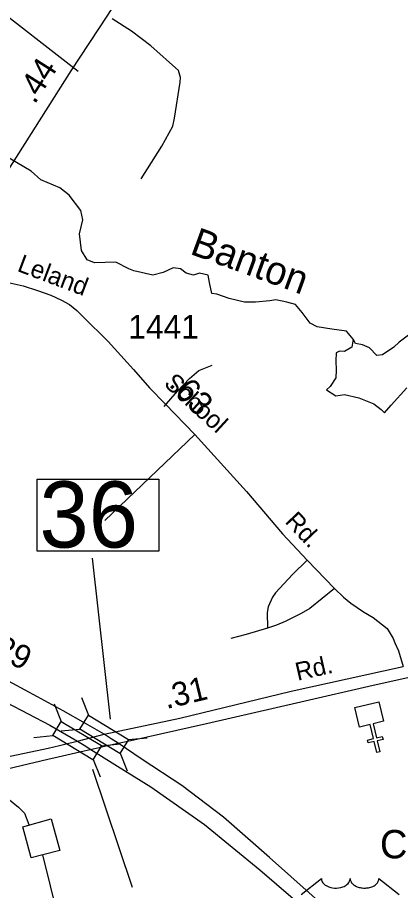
# Model space of a CAD drawing. Extents: x 2104537 to 2336408, y 34176 to 229611.
# Drawn here: x 2286038 to 2288061, y 184317 to 188935 of the extents above; entities that cross this region are included whole.
import ezdxf

# ---------------------------------------------------------------- set-up
doc = ezdxf.new("R2010")
doc.units = 0
for name, color, linetype in [('Exist Cultural Church CELL', 7, 'Continuous'), ('Exist Cultural Church Label', 7, 'Continuous'), ('Exist Hydrographic Creek Single Shore', 7, 'Continuous'), ('Exist Hydrographic Pond Over 1500 Sq Ft', 7, 'Continuous'), ('Exist Railroad Mainline', 7, 'Continuous'), ('Exist Road Non-System Type 51', 7, 'Continuous'), ('Exist Road Primary US Divided Attributed', 7, 'Continuous'), ('Exist Road Primary US Mileage Hundredths English Label', 7, 'Continuous'), ('Exist Road Primary US Shield CELL', 7, 'Continuous'), ('Exist Road Primary US Structure Standard Bridge CELL', 7, 'Continuous'), ('Exist Road Primary US Structure Standard Bridge Number Label', 7, 'Continuous'), ('Exist Road Secondary Mileage Hundredths English Label', 7, 'Continuous'), ('Exist Road Secondary Type 51 Attributed', 7, 'Continuous'), ('Exist Road Secondary Type 51 Label', 7, 'Continuous'), ('Exist Road Secondary Type 51 Number Label', 7, 'Continuous'), ('Exist Utilities Electrical Transmission Line', 7, 'Continuous'), ('Old_Level_32', 7, 'Continuous')]:
    doc.layers.add(name, color=color, linetype=linetype)

msp = doc.modelspace()

# ---------------------------------------------------------------- linework, layer by layer
at = {"layer": 'Exist Cultural Church CELL'}
msp.add_lwpolyline([(2287971.4, 185212.6), (2287916.1, 185199), (2287934.1, 185125), (2287965.2, 185132.6), (2287969, 185117), (2287937.9, 185109.5), (2287952.1, 185051), (2287936.5, 185047.2), (2287922.3, 185105.7), (2287891.2, 185098.1), (2287887.4, 185113.6), (2287918.5, 185121.2), (2287900.5, 185195.2), (2287844.5, 185181.7), (2287819.3, 185285.1), (2287946.2, 185316)], close=True, dxfattribs=at)
at = {"layer": 'Exist Hydrographic Creek Single Shore'}
msp.add_lwpolyline([(2287811.3, 187233.7), (2287775.6, 187275.4), (2287698.7, 187286.9), (2287621.8, 187298.4), (2287583.4, 187317.7), (2287541.1, 187375.4), (2287506.5, 187417.7), (2287460.3, 187429.2), (2287402.7, 187440.8), (2287371.9, 187436.9), (2287295, 187429.2), (2287237.4, 187429.2), (2287156.7, 187448.5), (2287091.3, 187471.5), (2287064.4, 187475.4), (2287052.9, 187533.1), (2287045.2, 187571.5), (2286999, 187583.1), (2286968.3, 187571.5), (2286929.8, 187583.1), (2286899.1, 187606.2), (2286860.7, 187610), (2286806.8, 187586.9), (2286753, 187571.5), (2286653.1, 187594.6), (2286626.2, 187606.2), (2286557, 187640.8), (2286445.5, 187636.9), (2286407, 187652.3), (2286376.3, 187702.3), (2286364.8, 187790.8), (2286384, 187863.9), (2286372.4, 187913.9), (2286310.9, 187994.7), (2286261, 188033.1), (2286161, 188075.4), (2286111, 188121.6), (2285994.2, 188191.1)], dxfattribs=at)
at = {"layer": 'Exist Hydrographic Pond Over 1500 Sq Ft'}
msp.add_lwpolyline([(2288111.1, 187260), (2288055.1, 187217.2), (2288025.4, 187190.8), (2287966.1, 187151.2), (2287936.5, 187147.9), (2287896.9, 187187.5), (2287860.7, 187204), (2287824.4, 187210.6), (2287811.3, 187233.7), (2287804.7, 187190.8), (2287765.1, 187167.7), (2287738.8, 187171), (2287722.3, 187161.1), (2287719, 187118.2), (2287722.3, 187068.8), (2287719, 187029.2), (2287689.3, 186983), (2287669.6, 186966.5), (2287719, 186933.6), (2287765.1, 186940.2), (2287840.9, 186923.7), (2287920, 186890.7), (2287959.5, 186861), (2287976, 186844.5), (2288012.3, 186884.1), (2288094.6, 186976.4)], dxfattribs=at)
at = {"layer": 'Exist Railroad Mainline'}
for points in [[(2286570.4, 185096.4), (2286636.1, 185111.2), (2287035.7, 185201.2), (2287534.5, 185315.2), (2287917.3, 185403.5), (2288258.3, 185479.5), (2288646.5, 185569.9)], [(2284888.8, 184704.8), (2284959.7, 184721.3), (2285228.6, 184788.3), (2285745.2, 184906.2), (2285914.2, 184945.6), (2286197.9, 185011.8), (2286252.8, 185024.9), (2286391, 185056.1), (2286470.3, 185073.9), (2286482.8, 185076.7)], [(2286482.8, 185076.7), (2286513.9, 185083.7), (2286570.4, 185096.4)]]:
    msp.add_lwpolyline(points, dxfattribs=at)
at = {"layer": 'Exist Road Non-System Type 51'}
msp.add_line((2286974.8, 186729.8), (2286498.6, 186274), dxfattribs=at)
for points in [[(2286359.1, 188650.1), (2285872.5, 189026.2), (2285735.3, 189124.6), (2285646.5, 189175.6)], [(2286692.2, 188082.1), (2286800.1, 188253.8), (2286858.6, 188360.2), (2286868.3, 188402.4), (2286897.9, 188593), (2286899.3, 188616.9), (2286888.9, 188654.5), (2286741.6, 188785), (2286640.4, 188861.7), (2286537.7, 188928.3)], [(2286813, 186877.8), (2286882.6, 186959), (2286947.3, 187026.3), (2286996.4, 187067.7), (2287066.3, 187096.2)], [(2287569, 186065.3), (2287490.1, 185988.4), (2287401.3, 185891.4), (2287385.5, 185869.1), (2287362.2, 185818.7), (2287356.7, 185788.6), (2287358.7, 185705)], [(2287713.1, 185914.9), (2287582.4, 185809.5), (2287536.7, 185782.8), (2287451.6, 185740.9), (2287405.6, 185721.1), (2287358.7, 185705)], [(2287358.7, 185705), (2287246.2, 185671.4), (2287164.4, 185650.3)], [(2285914.2, 184945.6), (2285923.8, 184897.1), (2285932.2, 184873), (2285968.5, 184819.5), (2286043.4, 184758.7), (2286075.6, 184726.9), (2286098.4, 184667.1)]]:
    msp.add_lwpolyline(points, dxfattribs=at)
at = {"layer": 'Exist Road Primary US Divided Attributed'}
for points in [[(2286496, 185144.1), (2286397.6, 185200.1), (2286278.6, 185267.7), (2286143.6, 185341.7), (2285949, 185447.8)], [(2285798, 185419.8), (2285979.4, 185312.3), (2286208.6, 185191.7), (2286355, 185108)], [(2286570.4, 185096.4), (2286533.3, 185120.1), (2286496, 185144.1)], [(2286355, 185108), (2286390, 185086.8), (2286425.3, 185063.8)], [(2291064.1, 181251.4), (2290551.5, 181705.4), (2290170.4, 182043.3), (2289950.5, 182237.3), (2289630.1, 182516.3), (2289382.4, 182739.8), (2289013.5, 183065.5), (2288755.5, 183290.8), (2288514.7, 183500.4), (2288348.5, 183627.5), (2288008.7, 183922.4), (2287707.5, 184190.5), (2287368.8, 184491.8), (2287126.5, 184705.2), (2286905.7, 184872.5), (2286696.1, 185009.9), (2286570.4, 185096.4)], [(2286425.3, 185063.8), (2286565.9, 184975.4), (2286741.7, 184866.1), (2287026.7, 184666.3), (2287318.1, 184427.7), (2287657.6, 184134), (2287967.1, 183857.7), (2288322.7, 183550.2), (2288395.2, 183488.3), (2288715.6, 183205.9), (2289065.5, 182890.5), (2289493.3, 182516.3), (2289952.2, 182114.3), (2290250.1, 181844), (2290674.4, 181471.5), (2291183.6, 181022.7), (2291590.6, 180664), (2291907.6, 180385.1), (2292309.4, 180031.6), (2292891.3, 179520.5), (2293187.1, 179258.6), (2293411.6, 179042.2)]]:
    msp.add_lwpolyline(points, dxfattribs=at)
at = {"layer": 'Exist Road Primary US Shield CELL'}
msp.add_lwpolyline([(2287537, 184296.6), (2287643.3, 184381.3), (2287643.6, 184376.9), (2287644.6, 184371.6), (2287645.5, 184369), (2287647.9, 184363.8), (2287651.9, 184357.7), (2287657.5, 184351.7), (2287663.9, 184346.5), (2287668.2, 184343.8), (2287675.4, 184339.9), (2287683.6, 184336.4), (2287692.8, 184333.8), (2287702.1, 184331.9), (2287712.4, 184330.8), (2287722.5, 184330.6), (2287733.4, 184331.4), (2287745.5, 184333.7), (2287751, 184335.2), (2287757.3, 184337.3), (2287763, 184339.7), (2287769.4, 184343.1), (2287774.5, 184346.3), (2287778.4, 184349.2), (2287784.1, 184354.6), (2287788.6, 184360.2), (2287790.5, 184363.4), (2287792.1, 184366.4), (2287794.3, 184372.8), (2287794.9, 184375.6), (2287795.4, 184381.5), (2287795.8, 184376.5), (2287796.3, 184373.5), (2287797.1, 184370.5), (2287798.3, 184367.3), (2287800.6, 184362.7), (2287803.1, 184359), (2287807.8, 184353.4), (2287810.8, 184350.6), (2287813.5, 184348.4), (2287820.7, 184343.5), (2287829.2, 184339.2), (2287833.3, 184337.4), (2287837.6, 184335.9), (2287843, 184334.2), (2287848.5, 184332.9), (2287854.1, 184332), (2287859.7, 184331.1), (2287865.5, 184330.7), (2287870.2, 184330.6), (2287876, 184330.6), (2287881.3, 184331), (2287886.8, 184331.6), (2287892.8, 184332.6), (2287897.6, 184333.7), (2287904, 184335.4), (2287909.8, 184337.4), (2287914.9, 184339.6), (2287921.5, 184343.1), (2287926.8, 184346.4), (2287930.7, 184349.5), (2287935.4, 184353.8), (2287939.8, 184358.9), (2287942.3, 184362.6), (2287944.1, 184366.4), (2287945.8, 184370.5), (2287946.9, 184374.7), (2287947.4, 184378.4), (2287947.5, 184381.6), (2288053.8, 184296.9)], dxfattribs=at)
at = {"layer": 'Exist Road Primary US Structure Standard Bridge CELL'}
for p, q in [((2286231.5, 185304.7), (2286269, 185211.9)), ((2286376.2, 185338.7), (2286413.1, 185245.7)), ((2286268.1, 185162.3), (2286367.7, 185171.6)), ((2286124.6, 185127.5), (2286224.2, 185137.6)), ((2286624.2, 185115.8), (2286723.8, 185125.1)), ((2286481, 185083.5), (2286580.6, 185093.5)), ((2286579.9, 185043.4), (2286616.7, 184950.4)), ((2286437.2, 185010.8), (2286474.7, 184918.1))]:
    msp.add_line(p, q, dxfattribs=at)
for points in [[(2286269, 185211.9), (2286481.3, 185083.8), (2286436.4, 185009.5), (2286224.2, 185137.6)], [(2286413.1, 185245.7), (2286624.4, 185116.1), (2286579.1, 185042.1), (2286367.7, 185171.6)]]:
    msp.add_lwpolyline(points, close=True, dxfattribs=at)
at = {"layer": 'Exist Road Primary US Structure Standard Bridge Number Label'}
for p, q in [((2286529.7, 185224.5), (2286435.1, 186075.8)), ((2286435.1, 184959.7), (2286643.2, 184335.4))]:
    msp.add_line(p, q, dxfattribs=at)
msp.add_lwpolyline([(2286141.4, 186494), (2286785.6, 186494), (2286785.6, 186111.7), (2286141.4, 186111.7)], close=True, dxfattribs=at)
at = {"layer": 'Exist Road Secondary Type 51 Attributed'}
for points in [[(2286900.2, 189559.5), (2286751.1, 189321), (2286589.7, 189067.8), (2286512.7, 188947.9), (2286320.7, 188653.2), (2285941.7, 188056.3), (2285826.8, 187877.7), (2285741.2, 187746.8), (2285709.4, 187690.5), (2285664.2, 187622)], [(2285957.6, 187539.9), (2286068, 187515.2), (2286143, 187491.6), (2286214.8, 187465.9), (2286270.5, 187440.1), (2286312.4, 187416.5), (2286352, 187384.4), (2286385.2, 187351.1), (2286517.1, 187221.4), (2286651.1, 187072.3), (2286735.7, 186975.8), (2286818.3, 186892.2), (2286974.8, 186729.8), (2287248.7, 186427.4), (2287437.6, 186203.6), (2287569, 186065.3), (2287713.1, 185914.9), (2287759.7, 185869.7), (2287798.2, 185838.1), (2287866.5, 185791.2), (2287917.1, 185761.7), (2287991.7, 185702.5), (2288023.1, 185649.8), (2288031.1, 185627.3), (2288050.4, 185585.5), (2288074.7, 185502.5)], [(2286496, 185144.1), (2286636.5, 185174.1), (2286779, 185204.1), (2286894.8, 185228.8), (2287484.1, 185371.1), (2288074.7, 185502.5)], [(2286355, 185108), (2286496, 185144.1)], [(2284887.8, 184774.5), (2285158, 184841.8), (2285501.6, 184921.3), (2285906.8, 185009.2), (2286200.2, 185071.1), (2286260.2, 185084), (2286308.5, 185096.9), (2286355, 185108)]]:
    msp.add_lwpolyline(points, dxfattribs=at)
at = {"layer": 'Exist Utilities Electrical Transmission Line'}
for points in [[(2286172.7, 184505.6), (2286110.7, 184491), (2286067, 184654.2), (2286216.4, 184696.3), (2286262.3, 184528.8), (2286172.7, 184505.6)], [(2286413.9, 183534.6), (2286252.6, 184178.7), (2286172.7, 184505.6)]]:
    msp.add_lwpolyline(points, dxfattribs=at)

# ---------------------------------------------------------------- texts
at = {"layer": 'Exist Cultural Church Label'}
msp.add_text('Church', height=150, dxfattribs=at).set_placement((2287953, 184487.7))
at = {"layer": 'Exist Road Primary US Mileage Hundredths English Label'}
msp.add_text('.29', height=125, rotation=333.9758, dxfattribs=at).set_placement((2285863.5, 185581.3))
at = {"layer": 'Exist Road Primary US Structure Standard Bridge Number Label'}
msp.add_text('36', height=350, dxfattribs=at).set_placement((2286154, 186131.4))
at = {"layer": 'Exist Road Secondary Mileage Hundredths English Label'}
for s, rotation, p in [('.44', 57.586, (2286128.7, 188471.9)), ('.63', 312.1614, (2286833.4, 186991.1)), ('.31', 13.5815, (2286824.7, 185276.8))]:
    msp.add_text(s, height=125, rotation=rotation, dxfattribs=at).set_placement(p)
at = {"layer": 'Exist Road Secondary Type 51 Label'}
for s, rotation, p in [('Leland', 339.3762, (2286031.5, 187595.3)), ('School', 317.5623, (2286806.6, 186992.5)), ('Rd.', 313.5386, (2287446.4, 186265.7)), ('Rd.', 12.778, (2287517.5, 185426.6))]:
    msp.add_text(s, height=95, rotation=rotation, dxfattribs=at).set_placement(p)
at = {"layer": 'Exist Road Secondary Type 51 Number Label'}
msp.add_text('1441', height=125, dxfattribs=at).set_placement((2286623.6, 187236.5))
at = {"layer": 'Old_Level_32'}
msp.add_text('Banton', height=150, rotation=339.9572, dxfattribs=at).set_placement((2286943.2, 187686.1))

doc.saveas('drawing.dxf')
